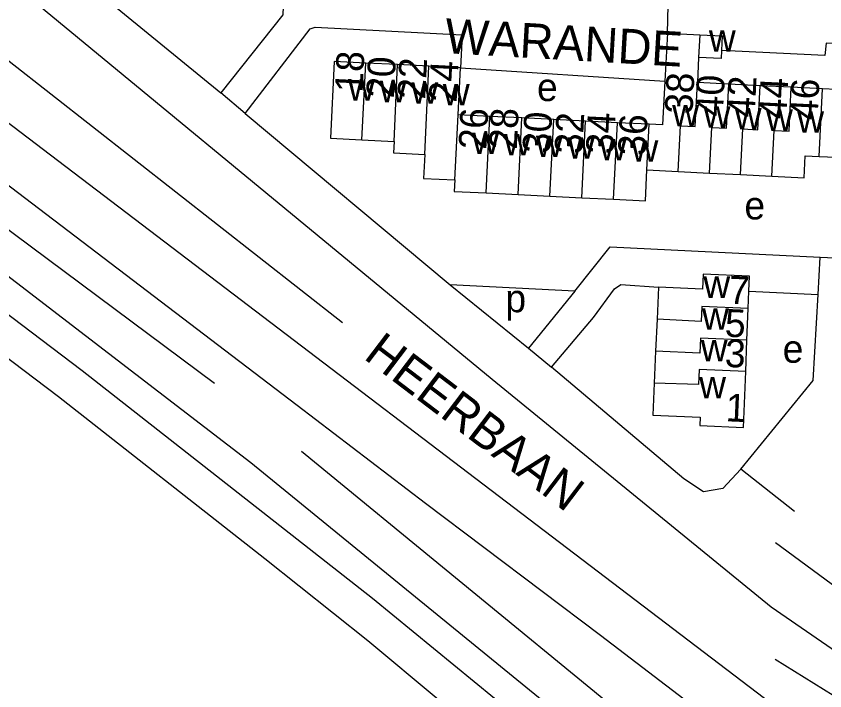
# Model space of a CAD drawing. Extents: x 163026 to 166241, y 382475 to 384501.
# Drawn here: x 164331.2 to 164447.4, y 383524.4 to 383621.3 of the extents above; entities that cross this region are included whole.
import ezdxf

# ---------------------------------------------------------------- set-up
doc = ezdxf.new("R2010")
doc.units = 0
for name, color, linetype in [('BLT_Basislijn', 7, 'Continuous'), ('BLT_Bebouwing', 7, 'Continuous'), ('BLT_Centroide', 7, 'Continuous'), ('BLT_Huisnummer', 7, 'Continuous'), ('BLT_Huisnummer_ tussenligend', 7, 'Continuous'), ('BLT_Onderverdeling_panden', 7, 'Continuous'), ('BLT_Spoorlijn', 7, 'Continuous'), ('BLT_Straatnaam', 7, 'Continuous')]:
    doc.layers.add(name, color=color, linetype=linetype)

msp = doc.modelspace()

# ---------------------------------------------------------------- linework, layer by layer
at = {"layer": 'BLT_Basislijn'}
for p, q in [((164298.69, 383629.84), (164452.06, 383513.21)), ((164343.92, 383624), (164360.61, 383610.31)), ((164424.83, 383618.88), (164424.91, 383622.86)), ((164290.91, 383619.77), (164359.72, 383568.59)), ((164395.06, 383613.91), (164424.4, 383611.99)), ((164364.12, 383607.34), (164360.61, 383610.31)), ((164364.12, 383607.34), (164393.59, 383582.73)), ((164446.44, 383581.3), (164446.73, 383586.66)), ((164393.59, 383582.73), (164404.85, 383573.61)), ((164411.5, 383581.8), (164393.59, 383582.73)), ((164411.5, 383581.8), (164404.85, 383573.61)), ((164436.5, 383581.8), (164446.44, 383581.3)), ((164404.85, 383573.61), (164408.12, 383570.86)), ((164372.19, 383558.79), (164434.06, 383508.15)), ((164443.06, 383550.14), (164435.36, 383556.2)), ((164440.32, 383545.69), (164450.31, 383538.33))]:
    msp.add_line(p, q, dxfattribs=at)
for points in [[(164487.56, 383450.47), (164485.27, 383453.7), (164461.77, 383475.44), (164415.36, 383515.97), (164364.92, 383557.15), (164327.9, 383585.54), (164282.31, 383618.56), (164259.41, 383634.23), (164211.65, 383666.06), (164167.61, 383692.96), (164167.28, 383695.05), (164154.4, 383702.67), (164152.43, 383702), (164109.02, 383726.87), (164060.25, 383752.65), (163978.72, 383792.41), (163915.23, 383819.71), (163854.36, 383843.93), (163797.39, 383864.74), (163783.25, 383869.74), (163782.14, 383872.57), (163761.29, 383879.43), (163759.17, 383880.76)], [(164378.11, 383577.24), (164312.18, 383628.95), (164305.35, 383634.92), (164303.85, 383637.95), (164303.28, 383639.45), (164303.59, 383644.07), (164307.63, 383651.37), (164328.14, 383678.48)], [(164316.74, 383637.52), (164399.59, 383569.15), (164439.68, 383536.44), (164449.09, 383529.98), (164458.65, 383524.65), (164472.19, 383518.92), (164485.74, 383514.54), (164499.92, 383512), (164504.7, 383511.64), (164519.36, 383511.35), (164533, 383512.62), (164547.18, 383515.25), (164581.89, 383525.04), (164642.18, 383547.36), (164693.59, 383567.42), (164700, 383570.19), (164761.7, 383597.42), (164778.75, 383605.71), (164783.1, 383609.13), (164785.13, 383612.46), (164785.97, 383614.66), (164786.37, 383617.55)], [(164369.62, 383623.93), (164369.52, 383621.51), (164360.61, 383610.31)], [(164364.12, 383607.34), (164373.46, 383619.47), (164374.19, 383619.74), (164395.28, 383618.62), (164395.06, 383613.91)], [(164455.8, 383617.12), (164447.61, 383617.42), (164447.43, 383615.64), (164432.57, 383616.39)], [(164446.73, 383586.66), (164459.41, 383586.09), (164468.37, 383597.62), (164469.65, 383600.68), (164470.21, 383603.27), (164470.18, 383606.7), (164469.48, 383610.38), (164465.92, 383616.6), (164455.8, 383617.12)], [(164487.56, 383450.47), (164496.42, 383459.44), (164500.97, 383463.96), (164503.87, 383467.78), (164505.66, 383471.57), (164506.7, 383475.23), (164507.1, 383480.05), (164506.92, 383483.49), (164506.36, 383484.61), (164505.31, 383485.31), (164503.46, 383485.85), (164500, 383486.43), (164489.25, 383488.9), (164477.65, 383492.5), (164467.68, 383496.6), (164460.7, 383500), (164448.74, 383507.08), (164440.94, 383512.64), (164415.16, 383532.31), (164390.05, 383551.31), (164371.58, 383565.35), (164310.84, 383611.57)], [(164411.5, 383581.8), (164416.58, 383588.17), (164446.73, 383586.66)], [(164408.12, 383570.86), (164414.15, 383578), (164417.21, 383582.11), (164418.11, 383582.77), (164423.5, 383582.37)], [(164435.36, 383556.2), (164445.74, 383568.95), (164446.44, 383581.3)], [(164435.36, 383556.2), (164432.78, 383553.44), (164429.96, 383552.95), (164427.15, 383554.83), (164408.12, 383570.86)], [(164440.27, 383528.91), (164456.96, 383518.6), (164467.83, 383513.21), (164475.76, 383510.06), (164493.55, 383504.89), (164510.37, 383502.9), (164515.06, 383502.82)]]:
    msp.add_lwpolyline(points, dxfattribs=at)
at = {"layer": 'BLT_Bebouwing'}
for p, q in [((164424.83, 383618.88), (164424.4, 383611.99)), ((164424.83, 383618.88), (164429.43, 383618.65)), ((164385.99, 383614.36), (164381.45, 383614.58)), ((164429.27, 383615.39), (164429.1, 383611.76)), ((164390.52, 383614.13), (164385.99, 383614.36)), ((164395.06, 383613.91), (164390.52, 383614.13)), ((164394.72, 383607.14), (164395.06, 383613.91)), ((164433.62, 383611.53), (164429.1, 383611.76)), ((164438.1, 383611.31), (164433.62, 383611.53)), ((164442.59, 383611.09), (164438.1, 383611.31)), ((164447.06, 383610.86), (164442.59, 383611.09)), ((164399.3, 383606.91), (164394.72, 383607.14)), ((164403.88, 383606.68), (164399.3, 383606.91)), ((164408.45, 383606.46), (164403.88, 383606.68)), ((164413.03, 383606.23), (164408.45, 383606.46)), ((164417.61, 383606), (164413.03, 383606.23)), ((164422.18, 383605.77), (164417.61, 383606)), ((164380.9, 383603.55), (164385.51, 383603.32)), ((164446.58, 383601.16), (164451.12, 383600.93)), ((164421.86, 383599.21), (164426.34, 383598.99)), ((164426.34, 383598.99), (164430.83, 383598.77)), ((164430.83, 383598.77), (164435.32, 383598.54)), ((164435.32, 383598.54), (164439.81, 383598.32)), ((164398.75, 383595.91), (164403.33, 383595.68)), ((164403.33, 383595.68), (164407.9, 383595.45)), ((164407.9, 383595.45), (164412.48, 383595.23)), ((164412.48, 383595.23), (164417.06, 383595)), ((164423.5, 383582.37), (164423.3, 383577.78)), ((164436.4, 383579.3), (164436.5, 383581.8)), ((164436.22, 383574.78), (164436.4, 383579.3)), ((164423.3, 383577.78), (164423.1, 383573.18)), ((164436.05, 383570.26), (164436.22, 383574.78)), ((164423.1, 383573.18), (164422.9, 383568.59))]:
    msp.add_line(p, q, dxfattribs=at)
for points in [[(164429.43, 383618.65), (164432.68, 383618.49), (164432.57, 383616.39)], [(164432.57, 383616.39), (164432.51, 383615.23), (164429.27, 383615.39)], [(164381.45, 383614.58), (164376.92, 383614.81), (164376.37, 383603.77), (164380.9, 383603.55)], [(164453.92, 383613.76), (164449.21, 383614), (164449.05, 383610.77), (164447.06, 383610.86)], [(164424.4, 383611.99), (164424.09, 383605.68), (164422.18, 383605.77)], [(164385.51, 383603.32), (164385.43, 383601.67), (164389.93, 383601.43)], [(164389.93, 383601.43), (164389.76, 383598.01), (164394.25, 383597.78)], [(164439.81, 383598.32), (164444.44, 383598.09), (164444.6, 383601.26), (164446.58, 383601.16)], [(164417.06, 383595), (164421.63, 383594.77), (164421.86, 383599.21)], [(164394.25, 383597.78), (164394.17, 383596.14), (164398.75, 383595.91)], [(164436.5, 383581.8), (164436.59, 383583.95), (164429.94, 383584.24), (164429.85, 383582.1), (164423.5, 383582.37)], [(164422.9, 383568.59), (164422.71, 383563.99), (164429.49, 383563.7), (164429.44, 383562.48), (164435.73, 383562.21), (164436.05, 383570.26)]]:
    msp.add_lwpolyline(points, dxfattribs=at)
at = {"layer": 'BLT_Onderverdeling_panden'}
for p, q in [((164429.43, 383618.65), (164429.27, 383615.39)), ((164380.9, 383603.55), (164381.45, 383614.58)), ((164385.51, 383603.32), (164385.99, 383614.36)), ((164389.93, 383601.43), (164390.52, 383614.13)), ((164446.58, 383601.16), (164447.06, 383610.86)), ((164394.25, 383597.78), (164394.72, 383607.14)), ((164398.75, 383595.91), (164399.3, 383606.91)), ((164403.33, 383595.68), (164403.88, 383606.68)), ((164407.9, 383595.45), (164408.45, 383606.46)), ((164412.48, 383595.23), (164413.03, 383606.23)), ((164417.06, 383595), (164417.61, 383606)), ((164421.86, 383599.21), (164422.18, 383605.77))]:
    msp.add_line(p, q, dxfattribs=at)
for points in [[(164426.34, 383598.99), (164426.67, 383605.55), (164428.78, 383605.45), (164429.1, 383611.76)], [(164430.83, 383598.77), (164431.16, 383605.33), (164433.3, 383605.22), (164433.62, 383611.53)], [(164435.32, 383598.54), (164435.65, 383605.1), (164437.79, 383605), (164438.1, 383611.31)], [(164439.81, 383598.32), (164440.13, 383604.88), (164442.28, 383604.78), (164442.59, 383611.09)], [(164436.4, 383579.3), (164429.74, 383579.58), (164429.65, 383577.43), (164423.3, 383577.78)], [(164436.22, 383574.78), (164429.55, 383575.06), (164429.46, 383572.91), (164423.1, 383573.18)], [(164436.05, 383570.26), (164429.35, 383570.54), (164429.26, 383568.39), (164422.9, 383568.59)]]:
    msp.add_lwpolyline(points, dxfattribs=at)
at = {"layer": 'BLT_Spoorlijn'}
for points in [[(164427.73, 383500), (164408.7, 383516.09), (164382.43, 383537.66), (164340.68, 383570.34), (164307.34, 383595.61), (164282.42, 383613.81), (164258.52, 383630.32), (164236.28, 383645.06)], [(164236.9, 383637.8), (164254.14, 383626.61), (164275.69, 383611.78), (164294.21, 383597.97), (164312.39, 383585.5), (164337.31, 383566.64), (164366.94, 383543.39), (164381.76, 383531.59), (164401.96, 383514.75), (164419.07, 383500)]]:
    msp.add_lwpolyline(points, dxfattribs=at)

# ---------------------------------------------------------------- texts
at = {"layer": 'BLT_Centroide'}
for s, p in [('w', (164430.75, 383616.22)), ('w', (164378.91, 383609.19)), ('e', (164406.06, 383609.11)), ('w', (164383.44, 383608.95)), ('w', (164387.98, 383608.72)), ('w', (164392.52, 383608.5)), ('w', (164425.47, 383605.48)), ('w', (164429.98, 383605.27)), ('w', (164434.47, 383605.05)), ('w', (164438.95, 383604.83)), ('w', (164443.44, 383604.58)), ('w', (164396.73, 383601.52)), ('w', (164401.31, 383601.3)), ('w', (164405.89, 383601.08)), ('w', (164410.47, 383600.83)), ('w', (164415.05, 383600.61)), ('w', (164419.62, 383600.39)), ('e', (164435.86, 383592.11)), ('w', (164429.95, 383580.84)), ('p', (164401.51, 383578.77)), ('w', (164429.76, 383576.25)), ('w', (164429.58, 383571.72)), ('e', (164441.36, 383571.51)), ('w', (164429.35, 383566.38))]:
    msp.add_text(s, height=4, dxfattribs=at).set_placement(p)
at = {"layer": 'BLT_Huisnummer'}
for s, rotation, p in [('18', 87.1516, (164380.98, 383610.27)), ('22', 87.1516, (164389.98, 383609.3)), ('38', 87.1516, (164428.39, 383607.18)), ('42', 87.1516, (164437.32, 383606.69)), ('46', 87.1516, (164446.36, 383606.31)), ('26', 87.1516, (164398.77, 383602.08)), ('30', 87.1516, (164407.95, 383601.55)), ('34', 87.1516, (164417.06, 383601.44)), ('7', 357.536, (164433.54, 383580.02)), ('1', 357.5405, (164433.11, 383563.11))]:
    msp.add_text(s, height=4, rotation=rotation, dxfattribs=at).set_placement(p)
at = {"layer": 'BLT_Huisnummer_ tussenligend'}
for s, rotation, p in [('20', 87.1516, (164385.49, 383609.48)), ('24', 87.1516, (164394.5, 383608.86)), ('40', 87.1516, (164432.75, 383606.85)), ('44', 87.1516, (164441.88, 383606.44)), ('28', 87.1516, (164403.14, 383602.09)), ('32', 87.1516, (164412.56, 383601.44)), ('36', 87.1516, (164421.67, 383601.2)), ('5', 357.5405, (164432.99, 383575.26)), ('3', 357.5405, (164432.99, 383570.92))]:
    msp.add_text(s, height=4, rotation=rotation, dxfattribs=at).set_placement(p)
at = {"layer": 'BLT_Straatnaam'}
for s, rotation, p in [('WARANDE', 356.707, (164392.71, 383616.01)), ('HEERBAAN', 322.7726, (164380.99, 383572.19))]:
    msp.add_text(s, height=5, rotation=rotation, dxfattribs=at).set_placement(p)

doc.saveas('drawing.dxf')
